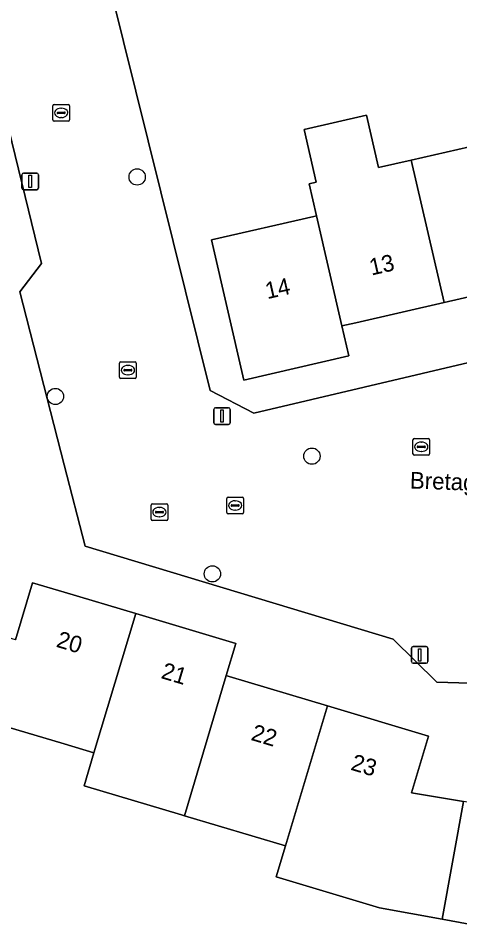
# Model space of a CAD drawing. Extents: x 158455 to 159797, y 387218 to 388672.
# Drawn here: x 159497.2 to 159523.7, y 388028.4 to 388083.2 of the extents above; entities that cross this region are included whole.
import ezdxf

# ---------------------------------------------------------------- set-up
doc = ezdxf.new("R2010")
doc.units = 0
for name, color, linetype in [('IMGEO_Boom', 7, 'Continuous'), ('IMGEO_Erf', 7, 'Continuous'), ('IMGEO_Kolk', 7, 'Continuous'), ('IMGEO_Lichtmast', 7, 'Continuous'), ('IMGEO_Openbare_ruimte_label', 7, 'Continuous'), ('IMGEO_Pand', 7, 'Continuous'), ('IMGEO_Pand_nummerreeks', 7, 'Continuous'), ('IMGEO_Rijbaan_lokaal_open', 7, 'Continuous'), ('IMGEO_Rioolput', 7, 'Continuous')]:
    doc.layers.add(name, color=color, linetype=linetype)

msp = doc.modelspace()

# ---------------------------------------------------------------- linework, layer by layer
at = {"layer": 'IMGEO_Boom'}
for centre in [(159504.373, 388073.63), (159499.471, 388060.45), (159514.852, 388056.867), (159508.884, 388049.802)]:
    msp.add_circle(centre, 0.489, dxfattribs=at)
at = {"layer": 'IMGEO_Erf'}
for points in [[(159525.601, 388095.543), (159520.122, 388094.251), (159520.747, 388091.487), (159517.394, 388090.728), (159516.769, 388093.49), (159513.758, 388092.791), (159504.794, 388090.709), (159503.707, 388090.456), (159502.084, 388087.74), (159508.747, 388060.805), (159511.369, 388059.44), (159538.191, 388065.78)], [(159528.327, 388043.112), (159522.356, 388043.295), (159519.722, 388045.89), (159501.249, 388051.464), (159500, 388056.349), (159497.343, 388066.739), (159498.644, 388068.426), (159493.706, 388088.644)], [(159497.082, 388045.845), (159498.105, 388049.263), (159500, 388048.697), (159504.285, 388047.415), (159510.294, 388045.618), (159509.718, 388043.691), (159509.891, 388043.639), (159515.784, 388041.876), (159521.85, 388040.062), (159520.828, 388036.645), (159523.945, 388036.14)], [(159526.452, 388028.375), (159522.659, 388029.064), (159518.914, 388029.745), (159512.709, 388031.602), (159513.266, 388033.464), (159507.205, 388035.277), (159507.033, 388035.328), (159501.19, 388037.075), (159501.783, 388039.057), (159500, 388039.59), (159495.466, 388040.945)]]:
    msp.add_lwpolyline(points, dxfattribs=at)
msp.add_lwpolyline([(159529.068, 388067.543), (159522.779, 388066.095), (159517.482, 388064.876), (159516.65, 388064.684), (159517.065, 388062.881), (159510.773, 388061.433), (159508.837, 388069.846), (159514.966, 388071.257), (159515.127, 388071.294), (159514.682, 388073.227), (159515.117, 388073.327), (159514.394, 388076.475), (159518.127, 388077.347), (159518.854, 388074.188), (159520.811, 388074.638), (159527.101, 388076.086), (159529.404, 388076.616), (159529.734, 388072.047), (159528.117, 388071.675)], close=True, dxfattribs=at)
at = {"layer": 'IMGEO_Kolk'}
for p, q in [((159499.316, 388077.05), (159499.316, 388077.902)), ((159499.391, 388077.976), (159500.243, 388077.976)), ((159500.317, 388077.902), (159500.317, 388077.05)), ((159499.575, 388077.47), (159499.575, 388077.482)), ((159500.013, 388077.433), (159499.615, 388077.433)), ((159499.618, 388077.519), (159500.016, 388077.519)), ((159499.804, 388077.756), (159499.829, 388077.756)), ((159500.059, 388077.482), (159500.059, 388077.47)), ((159500.243, 388076.976), (159499.391, 388076.976)), ((159499.827, 388077.196), (159499.802, 388077.196)), ((159503.394, 388062.531), (159504.246, 388062.531)), ((159503.319, 388061.605), (159503.319, 388062.457)), ((159503.578, 388062.025), (159503.578, 388062.037)), ((159504.016, 388061.988), (159503.618, 388061.988)), ((159503.621, 388062.074), (159504.019, 388062.074)), ((159503.807, 388062.311), (159503.832, 388062.311)), ((159504.062, 388062.037), (159504.062, 388062.025)), ((159504.32, 388062.457), (159504.32, 388061.605)), ((159504.246, 388061.531), (159503.394, 388061.531)), ((159503.83, 388061.751), (159503.805, 388061.751)), ((159520.915, 388057.004), (159520.915, 388057.856)), ((159520.99, 388057.93), (159521.842, 388057.93)), ((159521.403, 388057.71), (159521.428, 388057.71)), ((159521.916, 388057.856), (159521.916, 388057.004)), ((159521.174, 388057.424), (159521.174, 388057.436)), ((159521.612, 388057.387), (159521.214, 388057.387)), ((159521.217, 388057.473), (159521.615, 388057.473)), ((159521.426, 388057.15), (159521.401, 388057.15)), ((159521.658, 388057.436), (159521.658, 388057.424)), ((159521.842, 388056.93), (159520.99, 388056.93)), ((159509.751, 388053.48), (159509.751, 388054.332)), ((159509.826, 388054.406), (159510.678, 388054.406)), ((159510.752, 388054.332), (159510.752, 388053.48)), ((159510.01, 388053.9), (159510.01, 388053.912)), ((159510.448, 388053.863), (159510.05, 388053.863)), ((159510.053, 388053.949), (159510.451, 388053.949)), ((159510.239, 388054.186), (159510.264, 388054.186)), ((159510.494, 388053.912), (159510.494, 388053.9)), ((159510.678, 388053.406), (159509.826, 388053.406)), ((159510.262, 388053.626), (159510.237, 388053.626))]:
    msp.add_line(p, q, dxfattribs=at)
for points in [[(159499.316, 388077.05), (159499.316, 388077.902)], [(159499.391, 388077.976), (159500.243, 388077.976)], [(159500.317, 388077.902), (159500.317, 388077.05)], [(159500.243, 388076.976), (159499.391, 388076.976)], [(159503.394, 388062.531), (159504.246, 388062.531)], [(159503.319, 388061.605), (159503.319, 388062.457)], [(159504.32, 388062.457), (159504.32, 388061.605)], [(159504.246, 388061.531), (159503.394, 388061.531)], [(159520.915, 388057.004), (159520.915, 388057.856)], [(159520.99, 388057.93), (159521.842, 388057.93)], [(159521.916, 388057.856), (159521.916, 388057.004)], [(159521.842, 388056.93), (159520.99, 388056.93)], [(159509.751, 388053.48), (159509.751, 388054.332)], [(159509.826, 388054.406), (159510.678, 388054.406)], [(159510.752, 388054.332), (159510.752, 388053.48)], [(159510.678, 388053.406), (159509.826, 388053.406)]]:
    msp.add_lwpolyline(points, dxfattribs=at)
for centre, radius, start, end in [((159499.393, 388077.9), 0.0765, 91.552, 178.448), ((159499.393, 388077.9), 0.0765, 91.552, 178.448), ((159500.241, 388077.9), 0.0765, 1.552, 88.448), ((159500.241, 388077.9), 0.0765, 1.552, 88.448), ((159499.615, 388077.479), 0.0403, 85.8775, 175.7526), ((159499.612, 388077.469), 0.0366, 178.938, 274.7102), ((159500.016, 388077.476), 0.043, 264.8664, 352.4533), ((159500.02, 388077.481), 0.0386, 1.7309, 96.639), ((159499.393, 388077.052), 0.0765, 181.552, 268.448), ((159499.393, 388077.052), 0.0765, 181.552, 268.448), ((159500.241, 388077.052), 0.0765, 271.552, 358.448), ((159500.241, 388077.052), 0.0765, 271.552, 358.448), ((159503.396, 388062.455), 0.0765, 91.552, 178.448), ((159503.396, 388062.455), 0.0765, 91.552, 178.448), ((159504.244, 388062.455), 0.0765, 1.552, 88.448), ((159504.244, 388062.455), 0.0765, 1.552, 88.448), ((159503.618, 388062.034), 0.0403, 85.8775, 175.7526), ((159503.615, 388062.024), 0.0366, 178.938, 274.7102), ((159504.019, 388062.031), 0.043, 264.8664, 352.4533), ((159504.023, 388062.036), 0.0386, 1.7309, 96.639), ((159503.396, 388061.607), 0.0765, 181.552, 268.448), ((159503.396, 388061.607), 0.0765, 181.552, 268.448), ((159504.244, 388061.607), 0.0765, 271.552, 358.448), ((159504.244, 388061.607), 0.0765, 271.552, 358.448), ((159520.992, 388057.854), 0.0765, 91.552, 178.448), ((159520.992, 388057.854), 0.0765, 91.552, 178.448), ((159521.84, 388057.854), 0.0765, 1.552, 88.448), ((159521.84, 388057.854), 0.0765, 1.552, 88.448), ((159521.214, 388057.433), 0.0403, 85.8775, 175.7526), ((159521.211, 388057.423), 0.0366, 178.938, 274.7102), ((159521.615, 388057.43), 0.043, 264.8664, 352.4533), ((159521.619, 388057.435), 0.0386, 1.7309, 96.639), ((159520.992, 388057.006), 0.0765, 181.552, 268.448), ((159520.992, 388057.006), 0.0765, 181.552, 268.448), ((159521.84, 388057.006), 0.0765, 271.552, 358.448), ((159521.84, 388057.006), 0.0765, 271.552, 358.448), ((159509.828, 388054.33), 0.0765, 91.552, 178.448), ((159509.828, 388054.33), 0.0765, 91.552, 178.448), ((159510.676, 388054.33), 0.0765, 1.552, 88.448), ((159510.676, 388054.33), 0.0765, 1.552, 88.448), ((159510.05, 388053.909), 0.0403, 85.8775, 175.7526), ((159510.047, 388053.899), 0.0366, 178.938, 274.7102), ((159510.451, 388053.906), 0.043, 264.8664, 352.4533), ((159510.455, 388053.911), 0.0386, 1.7309, 96.639), ((159509.828, 388053.482), 0.0765, 181.552, 268.448), ((159509.828, 388053.482), 0.0765, 181.552, 268.448), ((159510.676, 388053.482), 0.0765, 271.552, 358.448), ((159510.676, 388053.482), 0.0765, 271.552, 358.448)]:
    msp.add_arc(centre, radius, start, end, dxfattribs=at)
for centre, major_axis, ratio, start_param, end_param in [((159499.803, 388077.476), (-0.387, 0.002), 0.722429, 4.712389, 7.853982), ((159499.828, 388077.476), (-0.39, 0.002), 0.717154, 1.570796, 4.712389), ((159503.806, 388062.031), (-0.387, 0.002), 0.722429, 4.712389, 7.853982), ((159503.831, 388062.031), (-0.39, 0.002), 0.717154, 1.570796, 4.712389), ((159521.402, 388057.43), (-0.387, 0.002), 0.722429, 4.712389, 7.853982), ((159521.427, 388057.43), (-0.39, 0.002), 0.717154, 1.570796, 4.712389), ((159510.238, 388053.906), (-0.387, 0.002), 0.722429, 4.712389, 7.853982), ((159510.263, 388053.906), (-0.39, 0.002), 0.717154, 1.570796, 4.712389)]:
    msp.add_ellipse(centre, major_axis=major_axis, ratio=ratio, start_param=start_param, end_param=end_param, dxfattribs=at)
at = {"layer": 'IMGEO_Lichtmast'}
for p, q in [((159497.462, 388072.966), (159497.462, 388073.766)), ((159497.462, 388073.766), (159497.462, 388072.966)), ((159497.562, 388073.866), (159498.352, 388073.866)), ((159498.352, 388073.866), (159497.562, 388073.866)), ((159498.452, 388073.766), (159498.452, 388072.966)), ((159498.452, 388072.966), (159498.452, 388073.766)), ((159498.352, 388072.866), (159497.562, 388072.866)), ((159497.562, 388072.866), (159498.352, 388072.866)), ((159509.066, 388059.777), (159509.856, 388059.777)), ((159509.856, 388059.777), (159509.066, 388059.777)), ((159508.966, 388058.877), (159508.966, 388059.677)), ((159508.966, 388059.677), (159508.966, 388058.877)), ((159509.956, 388059.677), (159509.956, 388058.877)), ((159509.956, 388058.877), (159509.956, 388059.677)), ((159509.856, 388058.777), (159509.066, 388058.777)), ((159509.066, 388058.777), (159509.856, 388058.777)), ((159520.823, 388044.532), (159520.823, 388045.332)), ((159520.823, 388045.332), (159520.823, 388044.532)), ((159520.923, 388045.432), (159521.713, 388045.432)), ((159521.713, 388045.432), (159520.923, 388045.432)), ((159521.813, 388045.332), (159521.813, 388044.532)), ((159521.813, 388044.532), (159521.813, 388045.332)), ((159521.713, 388044.432), (159520.923, 388044.432)), ((159520.923, 388044.432), (159521.713, 388044.432))]:
    msp.add_line(p, q, dxfattribs=at)
for points in [[(159497.882, 388073.741), (159498.032, 388073.741), (159498.032, 388072.991), (159497.882, 388072.991), (159497.882, 388073.741)], [(159509.386, 388059.652), (159509.536, 388059.652), (159509.536, 388058.902), (159509.386, 388058.902), (159509.386, 388059.652)], [(159521.243, 388045.307), (159521.393, 388045.307), (159521.393, 388044.557), (159521.243, 388044.557), (159521.243, 388045.307)]]:
    msp.add_lwpolyline(points, dxfattribs=at)
for centre, start, end in [((159497.562, 388073.766), 90, 180), ((159497.562, 388073.766), 90, 180), ((159498.352, 388073.766), 0, 90), ((159498.352, 388073.766), 360, 90), ((159497.562, 388072.966), 180, 270), ((159497.562, 388072.966), 180, 270), ((159498.352, 388072.966), 270, 0), ((159498.352, 388072.966), 270, 0), ((159509.066, 388059.677), 90, 180), ((159509.066, 388059.677), 90, 180), ((159509.856, 388059.677), 0, 90), ((159509.856, 388059.677), 360, 90), ((159509.066, 388058.877), 180, 270), ((159509.066, 388058.877), 180, 270), ((159509.856, 388058.877), 270, 0), ((159509.856, 388058.877), 270, 0), ((159520.923, 388045.332), 90, 180), ((159520.923, 388045.332), 90, 180), ((159521.713, 388045.332), 0, 90), ((159521.713, 388045.332), 360, 90), ((159520.923, 388044.532), 180, 270), ((159520.923, 388044.532), 180, 270), ((159521.713, 388044.532), 270, 0), ((159521.713, 388044.532), 270, 0)]:
    msp.add_arc(centre, 0.1, start, end, dxfattribs=at)
at = {"layer": 'IMGEO_Pand'}
for points in [[(159520.811, 388074.638), (159518.854, 388074.188), (159518.127, 388077.347), (159514.394, 388076.475), (159515.117, 388073.327), (159514.682, 388073.227), (159515.127, 388071.294), (159516.65, 388064.684), (159517.482, 388064.876), (159522.779, 388066.095)], [(159522.779, 388066.095), (159529.068, 388067.543), (159528.117, 388071.675), (159529.734, 388072.047), (159529.404, 388076.616), (159527.101, 388076.086), (159520.811, 388074.638)], [(159515.127, 388071.294), (159514.966, 388071.257), (159508.837, 388069.846), (159510.773, 388061.433), (159517.065, 388062.881), (159516.65, 388064.684)], [(159504.285, 388047.415), (159500, 388048.697), (159498.105, 388049.263), (159497.082, 388045.845), (159494.194, 388046.708), (159492.129, 388039.804), (159494.879, 388038.981), (159495.466, 388040.945), (159500, 388039.59), (159501.783, 388039.057)], [(159509.718, 388043.691), (159510.294, 388045.618), (159504.285, 388047.415), (159501.783, 388039.057), (159501.19, 388037.075), (159507.033, 388035.328), (159507.205, 388035.277)], [(159515.784, 388041.876), (159509.891, 388043.639), (159509.718, 388043.691), (159507.205, 388035.277), (159513.266, 388033.464)], [(159522.659, 388029.064), (159523.945, 388036.14), (159520.828, 388036.645), (159521.85, 388040.062), (159515.784, 388041.876), (159513.266, 388033.464), (159512.709, 388031.602), (159518.914, 388029.745)], [(159522.659, 388029.064), (159526.452, 388028.375), (159526.943, 388031.415), (159533.281, 388031.178), (159533.61, 388040.002), (159527.229, 388040.24), (159527.058, 388035.635), (159523.945, 388036.14)]]:
    msp.add_lwpolyline(points, close=True, dxfattribs=at)
at = {"layer": 'IMGEO_Rijbaan_lokaal_open'}
for points in [[(159493.978, 388099.305), (159493.934, 388099.495), (159492.436, 388099.115), (159492.675, 388098.079), (159491.215, 388095.575), (159490.232, 388095.339), (159491.048, 388091.932), (159491.864, 388088.133), (159493.706, 388088.644), (159498.644, 388068.426), (159497.343, 388066.739), (159500, 388056.349), (159501.249, 388051.464), (159519.722, 388045.89), (159522.356, 388043.295), (159528.327, 388043.112)], [(159538.191, 388065.78), (159511.369, 388059.44), (159508.747, 388060.805), (159502.084, 388087.74), (159503.707, 388090.456), (159504.794, 388090.709), (159504.402, 388092.509), (159501.056, 388091.705), (159500.53, 388093.901), (159500.693, 388093.959), (159500, 388094.234), (159499.16, 388094.639)]]:
    msp.add_lwpolyline(points, dxfattribs=at)
at = {"layer": 'IMGEO_Rioolput'}
for p, q in [((159505.208, 388053.08), (159505.208, 388053.932)), ((159505.283, 388054.006), (159506.135, 388054.006)), ((159505.696, 388053.786), (159505.721, 388053.786)), ((159506.209, 388053.932), (159506.209, 388053.08)), ((159505.467, 388053.5), (159505.467, 388053.512)), ((159505.905, 388053.463), (159505.507, 388053.463)), ((159505.51, 388053.549), (159505.908, 388053.549)), ((159505.719, 388053.226), (159505.694, 388053.226)), ((159505.951, 388053.512), (159505.951, 388053.5)), ((159506.135, 388053.006), (159505.283, 388053.006))]:
    msp.add_line(p, q, dxfattribs=at)
for points in [[(159505.208, 388053.08), (159505.208, 388053.932)], [(159505.283, 388054.006), (159506.135, 388054.006)], [(159506.209, 388053.932), (159506.209, 388053.08)], [(159506.135, 388053.006), (159505.283, 388053.006)]]:
    msp.add_lwpolyline(points, dxfattribs=at)
for centre, radius, start, end in [((159505.285, 388053.93), 0.0765, 91.552, 178.448), ((159505.285, 388053.93), 0.0765, 91.552, 178.448), ((159506.133, 388053.93), 0.0765, 1.552, 88.448), ((159506.133, 388053.93), 0.0765, 1.552, 88.448), ((159505.507, 388053.509), 0.0403, 85.8775, 175.7526), ((159505.504, 388053.499), 0.0366, 178.938, 274.7102), ((159505.908, 388053.506), 0.043, 264.8664, 352.4533), ((159505.912, 388053.511), 0.0386, 1.7309, 96.639), ((159505.285, 388053.082), 0.0765, 181.552, 268.448), ((159505.285, 388053.082), 0.0765, 181.552, 268.448), ((159506.133, 388053.082), 0.0765, 271.552, 358.448), ((159506.133, 388053.082), 0.0765, 271.552, 358.448)]:
    msp.add_arc(centre, radius, start, end, dxfattribs=at)
for centre, major_axis, ratio, start_param, end_param in [((159505.695, 388053.506), (-0.387, 0.002), 0.722429, 4.712389, 7.853982), ((159505.72, 388053.506), (-0.39, 0.002), 0.717154, 1.570796, 4.712389)]:
    msp.add_ellipse(centre, major_axis=major_axis, ratio=ratio, start_param=start_param, end_param=end_param, dxfattribs=at)

# ---------------------------------------------------------------- texts
at = {"layer": 'IMGEO_Openbare_ruimte_label'}
msp.add_text('Bretagnehof', height=1, rotation=357.8789, dxfattribs=at).set_placement((159520.716, 388054.931))
at = {"layer": 'IMGEO_Pand_nummerreeks'}
for s, rotation, p in [('13', 12.7941, (159518.424, 388067.71)), ('14', 12.7941, (159512.179, 388066.291)), ('20', 343.3518, (159499.468, 388045.434)), ('21', 343.3498, (159505.753, 388043.552)), ('22', 343.3498, (159511.146, 388039.84)), ('23', 343.3478, (159517.129, 388038.051))]:
    msp.add_text(s, height=1, rotation=rotation, dxfattribs=at).set_placement(p)

doc.saveas('drawing.dxf')
